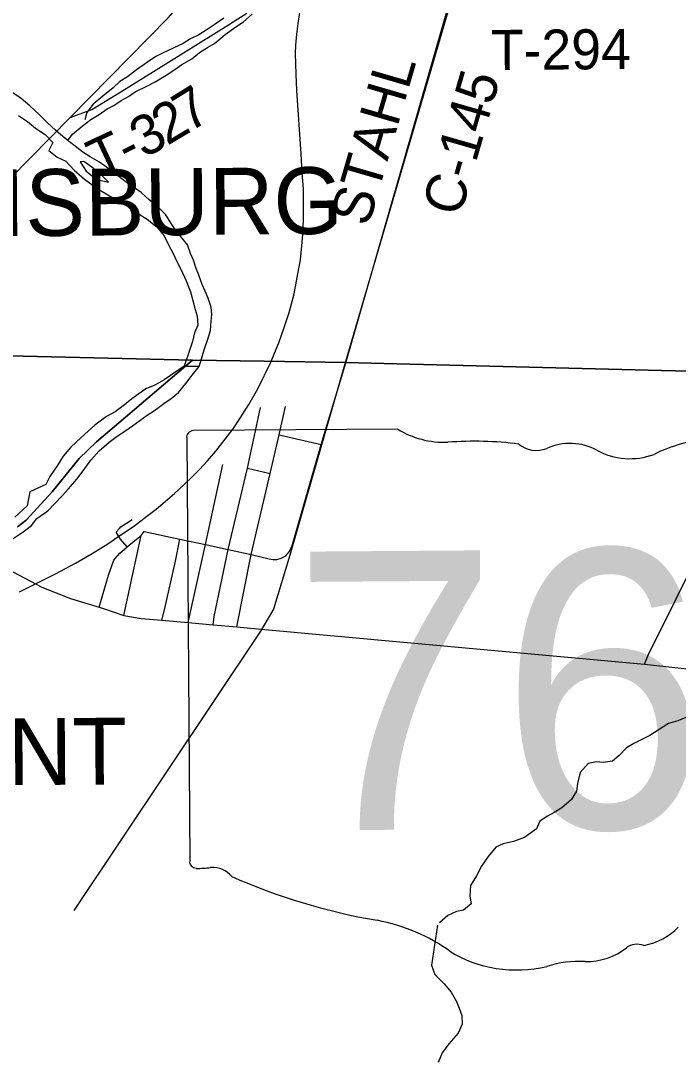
# Model space of a CAD drawing. Extents: x 114604 to 551442, y 316898 to 567001.
# Drawn here: x 161815 to 166736, y 325659 to 333446 of the extents above; entities that cross this region are included whole.
import ezdxf

# ---------------------------------------------------------------- set-up
doc = ezdxf.new("R2010")
doc.units = 0
for name, color, linetype in [('_CIVIL_CONSTRUCTION', 7, 'Continuous'), ('BD_X_Building', 7, 'Continuous'), ('DV_X_County_Line', 7, 'Continuous'), ('GE_P_Alignment_1000_Bearings', 7, 'Continuous'), ('GE_P_Alignment_1000_Cardinal_Points', 7, 'Continuous'), ('GE_P_Alignment_1000_Stations', 7, 'Continuous'), ('GE_P_Alignment_500_Bearings', 7, 'Continuous'), ('GE_P_Alignment_500_Curve_Data', 7, 'Continuous'), ('GE_P_Alignment_500_Distances', 7, 'Continuous'), ('PM_P_Cells', 7, 'Continuous'), ('PM_P_CL_Double_Solid', 7, 'Continuous'), ('PM_P_Crosswalk', 7, 'Continuous'), ('RS_Raster1', 7, 'Continuous'), ('SH_Named_Boundary', 7, 'Continuous')]:
    doc.layers.add(name, color=color, linetype=linetype)

msp = doc.modelspace()

# ---------------------------------------------------------------- linework, layer by layer
at = {"layer": '_CIVIL_CONSTRUCTION'}
for points in [[(162183.7, 332722.8), (162917.7, 333468.9), (163643.8, 334296.6), (164049.9, 334796.5), (164149, 334922.5), (164246.7, 335028.9), (164316.2, 335086.4), (164383.3, 335140.6), (164498.2, 335221.1), (164626.2, 335292), (164745.8, 335345.9), (164849.3, 335385.8)], [(160112.2, 331136.5), (160352.1, 331229.8), (160548.9, 331320.7), (160730.9, 331397.7), (160910.1, 331484.1), (161000.7, 331545.5), (161091.3, 331614.9), (161314.4, 331820.9), (161434, 331960.5), (162183.7, 332722.8)], [(159580.2, 329010.6), (159866.5, 329134.4), (160153.7, 329271), (160407.4, 329351.4), (160936.2, 329406.6), (161340.8, 329441.7), (161536, 329408.3), (161717.1, 329337.7), (161972.5, 329204.1), (162186.5, 329117.5), (162402.3, 329053.9), (162442.3, 329040.3)], [(162442.3, 329040.3), (162587.6, 328991.1), (162717, 328967.4), (162869.9, 328955), (163068.3, 328938.8), (163254.1, 328921.6), (163432.3, 328905.1), (163587.6, 328891.6), (166484.9, 328625.1), (166826.9, 328589.6), (166927.6, 328567.8), (166996.5, 328538.5), (168042, 327827.8), (169229.8, 327012.5)]]:
    msp.add_lwpolyline(points, dxfattribs=at)
at = {"layer": 'DV_X_County_Line'}
for p, q in [((163038.1, 330858.5), (163151.2, 330855.7)), ((163038.5, 330858.4), (163151.2, 330855.7)), ((163151.2, 330855.7), (163039.2, 330858.5))]:
    msp.add_line(p, q, dxfattribs=at)
for points in [[(163151.2, 330855.7), (163189.4, 330988.4), (163215.7, 331060.5), (163235.8, 331126.5), (163240, 331196.6), (163244.1, 331246.7), (163240.3, 331300.7), (163218.4, 331368.9), (163194.5, 331421), (163172.6, 331471.2), (163146.8, 331539.3), (163128.9, 331591.5), (163107, 331653.6), (163085.1, 331703.7), (163063.2, 331767.9), (163023.3, 331818.1), (162977.4, 331870.3), (162933.6, 331940.5), (162901.7, 331992.7), (162835.8, 332056.9), (162775.8, 332105.2), (162715.9, 332159.4), (162659.9, 332199.6), (162604, 332237.8), (162540.1, 332288.1), (162474.1, 332338.3), (162404.2, 332386.6), (162334.2, 332426.9), (162280.2, 332461.1), (162212.3, 332515.3), (162146.4, 332565.6), (162074.5, 332627.9), (162012.6, 332684.1), (161952.7, 332744.4), (161882.7, 332808.7), (161816.8, 332862.9), (161754.9, 332907.2)], [(161798.5, 332736.8), (161864.4, 332692.5), (161924.4, 332642.3), (161998.3, 332594), (162054.2, 332533.8), (162026.1, 332473.8), (162088, 332423.5), (162152, 332395.3), (162213.9, 332327.1), (162291.8, 332260.8), (162357.7, 332212.5), (162423.7, 332168.3), (162495.6, 332126), (162561.6, 332091.8), (162643.5, 332043.5), (162709.5, 331993.2), (162761.4, 331959), (162833.4, 331902.7), (162887.3, 331834.5), (162919.1, 331772.3), (162957, 331702.1), (162982.9, 331641.9), (163012.8, 331585.8), (163052.6, 331497.5), (163086.4, 331415.3), (163106.2, 331341.2), (163120.1, 331283.1), (163136, 331232.9), (163139.8, 331166.8), (163115.7, 331108.8), (163099.5, 331044.8), (163081.3, 330984.7), (163038.5, 330858.4)], [(162471.9, 332238.2), (162419.9, 332290.4), (162348, 332350.7), (162288.1, 332390.9), (162260.1, 332389)], [(162260.1, 332389), (162303.9, 332320.8), (162383.8, 332256.5), (162471.9, 332238.2)], [(161758.5, 329567), (161832.5, 329617.2), (161896.4, 329665.5), (161935, 329717.6), (162018.2, 329775.9), (162068.1, 329826.1), (162124, 329888.3), (162171.9, 329940.5), (162233.8, 330012.8), (162275.7, 330065), (162339.5, 330153.3), (162401.3, 330223.5), (162477.2, 330289.8), (162537.1, 330334), (162601.1, 330376.2), (162651, 330412.4), (162707, 330452.6), (162760.9, 330490.8), (162816.9, 330527), (162884.8, 330579.2), (162940.8, 330617.4), (162994.7, 330661.6), (163050.6, 330727.9), (163098.4, 330792.1), (163151.2, 330855.7)], [(163039.2, 330858.5), (162888.3, 330757.5), (162818.4, 330715.3), (162752.4, 330689.1), (162646.5, 330614.7), (162590.5, 330568.5), (162520.6, 330516.3), (162456.6, 330482.1), (162370.7, 330415.7), (162318.8, 330371.6), (162266.9, 330325.4), (162191, 330253.1), (162131.2, 330184.8), (162091.3, 330120.6), (162031.5, 330032.4), (162001.6, 329972.2), (161882.1, 329918.4), (161862, 329811.6), (161770.1, 329727.3)]]:
    msp.add_lwpolyline(points, dxfattribs=at)
at = {"layer": 'GE_P_Alignment_1000_Bearings'}
for points in [[(196041.6, 380963.5), (194033.4, 377563.3), (193868.1, 377325.2), (192058.1, 375431.3), (190340.5, 374234.8), (188290.1, 370932.4), (187383.2, 369296.1), (186211.4, 367713.7), (185191.3, 366327.4), (183802.2, 363991.4), (182496.1, 361739.6), (179755.4, 357652.8), (178697.7, 356015.2), (176027.5, 351942.2), (171808.5, 345313.1), (170010.5, 342458.8), (166009.2, 336033.6), (165560.1, 335287.7), (165457.7, 335042), (165304.5, 334515.6), (164243.2, 330883.3)], [(163714.2, 330955.5), (163746.5, 331034.7), (163786.9, 331147.6), (163823.9, 331260.6), (163859.8, 331390.7), (163874.7, 331468.5), (163889.9, 331549.6), (163909, 331655.2), (163920.1, 331759.2), (163929.5, 331874.6), (163932.2, 331982.7), (163931.6, 332097), (163930.9, 332185.4), (163922.6, 332306.3), (163913.2, 332448.6), (163881.9, 332924.8), (163875.4, 333046.6), (163873, 333124.7), (163872.4, 333201.2), (163874.4, 333264.5), (163880.4, 333346.8), (163891.3, 333426.4), (163907.1, 333525.5)], [(161804.8, 329169.2), (161931.5, 329229.4), (162074.8, 329302.3), (162224.9, 329383.4), (162350.4, 329455.6), (162467.2, 329528.9), (162542.8, 329579.5), (162657.8, 329658), (162759.7, 329735.2), (162827.7, 329788.1), (162896.9, 329845), (162965, 329904.7), (163038.7, 329971.4), (163101, 330031.1), (163154.1, 330085), (163212.9, 330149.8), (163275.1, 330222.2), (163346.3, 330313), (163403.9, 330389.9), (163456.2, 330470.3), (163522.2, 330572), (163589.8, 330689.8), (163687.3, 330889.6), (163714.2, 330955.5)], [(164243.2, 330883.3), (163828.1, 329442), (163706.8, 329037.2), (163608.6, 328873), (162213.1, 326779.6)]]:
    msp.add_lwpolyline(points, dxfattribs=at)
at = {"layer": 'GE_P_Alignment_1000_Cardinal_Points'}
for p, q in [((163750.2, 330344.3), (164063, 330271.7)), ((163513.2, 330094.8), (163682, 330053.8))]:
    msp.add_line(p, q, dxfattribs=at)
for points in [[(162183.7, 332722.8), (162346.1, 332782.6), (162551, 332905.7), (162919.7, 333136.9), (163369.8, 333415.6), (163441.1, 333459.8), (163499.9, 333498.2), (163534.8, 333529.9), (163556.8, 333553.9), (163602.1, 333602.1), (163785, 333950.5), (164013.3, 334337), (164185.5, 334639.5), (164267.6, 334765.7), (164375.7, 334891.8), (164577.9, 335082), (164750, 335262.1), (164849.3, 335385.8)], [(166484.9, 328625.1), (166511.1, 328693), (167556.2, 330800)], [(163254.1, 328921.6), (163261.9, 328983.4), (163368.5, 329484.9), (163513.2, 330094.8), (163609.3, 330547.9)], [(163539.5, 329447.2), (163682, 330053.8), (163750.2, 330344.3), (163797, 330556.7)], [(163068.3, 328938.8), (163197.4, 329522.6), (163328.5, 330122.9)], [(162611.2, 329505.6), (162561.6, 329562.2), (162528.8, 329616.2), (162550.5, 329641.2), (162564, 329654.9), (162648, 329709.8)], [(162402.3, 329053.9), (162471.7, 329293.3), (162512.6, 329406.4), (162522.3, 329419), (162556.3, 329458.8), (162611.2, 329505.6), (162669.1, 329552.2), (162716, 329589.5)], [(162587.6, 328991.1), (162716, 329589.5), (162738.7, 329618.9)], [(162738.7, 329618.9), (163004.6, 329563), (163197.4, 329522.6), (163368.5, 329484.9), (163539.5, 329447.2)], [(162869.9, 328955), (162890.3, 329032.3), (162972.1, 329397.8), (163004.6, 329563)]]:
    msp.add_lwpolyline(points, dxfattribs=at)
at = {"layer": 'GE_P_Alignment_1000_Stations'}
for points in [[(162183.7, 332722.8), (162917.7, 333468.9), (163643.8, 334296.6), (164049.9, 334796.5), (164149, 334922.5), (164246.7, 335028.9), (164316.2, 335086.4), (164383.3, 335140.6), (164498.2, 335221.1), (164626.2, 335292), (164745.8, 335345.9), (164849.3, 335385.8)], [(160112.2, 331136.5), (160352.1, 331229.8), (160548.9, 331320.7), (160730.9, 331397.7), (160910.1, 331484.1), (161000.7, 331545.5), (161091.3, 331614.9), (161314.4, 331820.9), (161434, 331960.5), (162183.7, 332722.8)]]:
    msp.add_lwpolyline(points, dxfattribs=at)
at = {"layer": 'GE_P_Alignment_500_Bearings'}
msp.add_line((163432.3, 328905.1), (163539.5, 329447.2), dxfattribs=at)
for points in [[(164247.2, 330883.8), (165027.1, 333593), (165367.1, 334747.4), (165452.9, 335027.9), (165539.2, 335233.5), (165680.7, 335502.7)], [(163539.5, 329447.2), (163675.1, 329414.2), (163701.4, 329410.7), (163732.8, 329411.3), (163764.7, 329420.3), (163798.5, 329438.6), (163824.6, 329468.1), (163844.9, 329506.2), (164063, 330271.7), (164247.2, 330883.8)]]:
    msp.add_lwpolyline(points, dxfattribs=at)
at = {"layer": 'GE_P_Alignment_500_Curve_Data'}
for p, q in [((164637, 330386.9), (163108, 330375.9)), ((163057, 330320.9), (163079.8, 327150.9))]:
    msp.add_line(p, q, dxfattribs=at)
for centre, major_axis, start_param, end_param in [((163116.8, 330328.1), (60.5, 0.4), 1.712693, 3.28349), ((164998.4, 330757.5), (586.7, 4.2), 4.042523, 4.731795), ((165208.4, 328611.2), (2106.1, 15.2), 1.404758, 1.657858), ((165674, 330363), (169.2, 1.2), 3.836095, 5.185415), ((165925.1, 329998.4), (351.9, 2.5), 0.950623, 2.079405), ((167130.9, 329436.5), (1113.9, 8), 1.699011, 2.107814), ((166375.6, 330504.2), (423.3, 3), 4.081561, 5.145723), ((163140.2, 327144.4), (61, 0.4), 3.00124, 4.508301), ((163147.1, 327468.8), (465.7, 3.4), 4.665946, 4.897461), ((163246, 326969.2), (167.9, 1.2), 0.519207, 1.627899), ((165345.4, 329832.6), (3998.3, 28.8), 4.195996, 4.48896), ((164182.8, 325734.6), (1251, 9), 0.823519, 1.323588), ((166376.3, 326867.3), (447.4, 3.2), 4.937069, 5.64225), ((166430.2, 326431.9), (119.1, 0.9), 1.147584, 2.315152), ((165527, 326969.9), (793.8, 5.7), 4.026481, 4.996735), ((166045.4, 326736.2), (422.9, 3), 4.691044, 5.507374), ((165993.6, 325877.1), (652.3, 4.7), 1.495662, 1.94098)]:
    msp.add_ellipse(centre, major_axis=major_axis, ratio=0.8, start_param=start_param, end_param=end_param, dxfattribs=at)
at = {"layer": 'GE_P_Alignment_500_Distances'}
for points in [[(167555, 330802.8), (166612.4, 330826.7), (164829.7, 330871.9), (164629.5, 330876.9), (164246, 330886.6), (163636.5, 330895.2), (163101.8, 330902.8), (159721, 330984.5), (157885.8, 331028.8), (151589.2, 331336), (151480.8, 331341.3), (151397.3, 331345.9), (149710.2, 331439.3), (149297.3, 331468.7), (137728, 332419)], [(159721, 330984.5), (163101.8, 330902.8), (162382.4, 330291.1), (162252.6, 330166.6), (162051.1, 329917.7), (161855.5, 329704.9), (161791.6, 329654.7)], [(161791.6, 329654.7), (161855.5, 329704.9), (162051.1, 329917.7), (162252.6, 330166.6), (162382.4, 330291.1), (163101.8, 330902.8), (163636.5, 330895.2), (164246, 330886.6), (164629.5, 330876.9), (164829.7, 330871.9), (166612.4, 330826.7), (167555, 330802.8)]]:
    msp.add_lwpolyline(points, dxfattribs=at)
at = {"layer": 'PM_P_Cells'}
for points in [[(162167, 332549.9), (162203.2, 332596.7), (162273.8, 332656.2), (162340.3, 332705.8), (162402.7, 332745.3), (162461.2, 332786.9), (162511.4, 332812.5), (162565.8, 332850.2), (162622.2, 332879.7), (162672.5, 332913.4), (162759, 332956.7), (162821.4, 332988.3), (162903.9, 333037.7), (162968.4, 333081.2), (163020.8, 333118.9), (163095.3, 333162.3), (163153.7, 333207.9), (163214.1, 333245.5), (163264.5, 333275.1), (163345.2, 333342.6), (163425.8, 333400), (163482.2, 333439.6), (163546.8, 333497.2)], [(163336.2, 333467), (163261.6, 333415.5), (163203.2, 333375.9), (163146.9, 333342.3), (163086.5, 333310.7), (163030.1, 333277.2), (162961.7, 333243.7), (162875.3, 333204.3), (162825, 333178.7)], [(162825, 333178.7), (162762.5, 333135.1), (162681.9, 333077.7), (162613.4, 333026.2), (162557, 332990.6), (162506.5, 332944.9), (162429.9, 332881.4), (162357.3, 332821.9), (162308.7, 332758.2), (162294.2, 332704.2)], [(166793.4, 328227), (166733.4, 328200.8), (166663.4, 328180.6), (166523.5, 328092.2), (166473.5, 328066), (166405.5, 328031.8), (166349.6, 327999.6), (166295.7, 327941.4), (166245.7, 327899.2), (166175.7, 327889), (166125.6, 327894.9), (166063.6, 327882.8), (166003.7, 327814.5), (165982, 327732.4), (165974.1, 327674.2), (165936.3, 327610.1), (165864.4, 327549.8), (165808.4, 327513.6), (165758.4, 327487.5), (165700.5, 327449.3), (165676.6, 327393.1), (165586.7, 327326.8), (165504.7, 327298.6), (165426.7, 327280.4), (165370.7, 327254.2), (165312.9, 327184), (165263, 327113.8), (165227.2, 327039.6), (165181.4, 326967.4), (165175.6, 326887.2), (165185.8, 326831.2), (165129.8, 326783), (165077.8, 326772.8), (165011.8, 326742.6), (164949.9, 326688.4)], [(164934.2, 326671.2), (164888.8, 326369.8), (164915, 326301.8), (164983.3, 326231.9), (165037.5, 326167.9), (165075.7, 326099.9), (165095.9, 326047.9), (165116.1, 325993.9), (165118.3, 325929.8), (165088.4, 325861.7), (165018.6, 325781.4), (164968.7, 325715.2), (164938.9, 325641)]]:
    msp.add_lwpolyline(points, dxfattribs=at)
at = {"layer": 'RS_Raster1'}
for points in [[(181070.3, 330252.9), (177726, 330436.1), (177559.4, 330442.3), (172361.3, 330680), (171076.5, 330708.4), (167555, 330802.8), (166612.4, 330826.7), (164829.7, 330871.9), (164629.5, 330876.9), (164246, 330886.6), (163636.5, 330895.2), (163101.8, 330902.8), (159721, 330984.5), (157885.8, 331028.8), (151589.2, 331336), (151480.8, 331341.3), (151397.3, 331345.9), (149710.2, 331439.3), (149297.3, 331468.7), (137728, 332419)], [(137728, 332419), (149297.3, 331468.7), (149710.2, 331439.3), (151397.3, 331345.9), (151480.8, 331341.3), (151589.2, 331336), (157885.8, 331028.8), (159721, 330984.5), (163101.8, 330902.8), (163636.5, 330895.2), (164246, 330886.6), (164629.5, 330876.9), (164829.7, 330871.9), (166612.4, 330826.7), (167555, 330802.8), (171076.5, 330708.4), (172361.3, 330680), (177559.4, 330442.3), (177726, 330436.1), (181070.3, 330252.9)]]:
    msp.add_lwpolyline(points, dxfattribs=at)

# ---------------------------------------------------------------- texts
at = {"layer": 'BD_X_Building'}
for s, p in [('s', (165622.1, 328544.5)), ('r', (165622.1, 328544.5)), ('762', (165269.6, 328469.2))]:
    msp.add_text(s, height=1, rotation=0.41247, dxfattribs=at).set_placement(p)
at = {"layer": 'GE_P_Alignment_500_Curve_Data'}
msp.add_text('762', height=2088.45, rotation=0.41247, dxfattribs=at).set_placement((163854.3, 327380))
at = {"layer": 'PM_P_CL_Double_Solid'}
for s, rotation, p in [('STAHL', 73.79488, (164416.4, 331896)), ('C-145', 73.89874, (165103.5, 331969.9))]:
    msp.add_text(s, height=300.02, rotation=rotation, dxfattribs=at).set_placement(p)
at = {"layer": 'PM_P_Crosswalk'}
for s, height, rotation, p in [('T-294', 300.02, 0.41247, (165335.1, 333077.5)), ('7', 300, 31.75018, (163073.7, 332605.2)), ('2', 300, 30.85464, (162910.6, 332507.8)), ('3', 300, 28.68167, (162737.7, 332412.9)), ('T', 300, 24.97039, (162405.2, 332253.5)), ('-', 300, 26.55803, (162616.8, 332352.2))]:
    msp.add_text(s, height=height, rotation=rotation, dxfattribs=at).set_placement(p)
at = {"layer": 'SH_Named_Boundary'}
for s, rotation, p in [('HARRISBURG', 0.41236, (159770.1, 331818.5)), ('ORIENT', 0.41237, (160084.7, 327707.5))]:
    msp.add_text(s, height=500.04, rotation=rotation, dxfattribs=at).set_placement(p)

doc.saveas('drawing.dxf')
